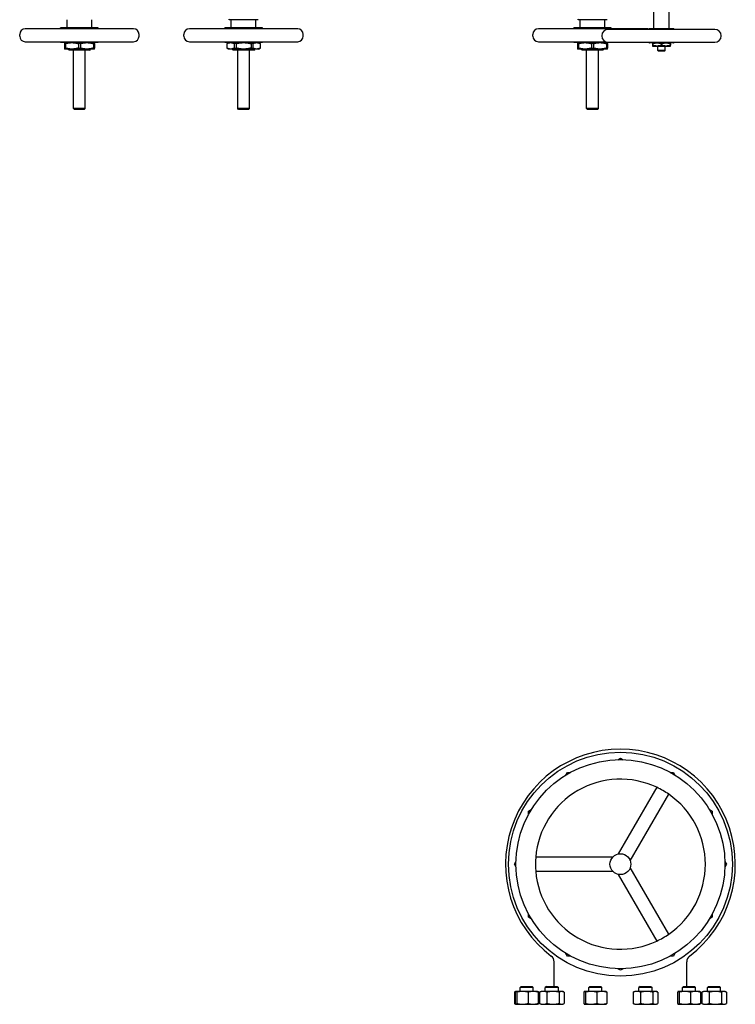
# Model space of a CAD drawing. Header units: inches. Extents: x 24 to 1128, y -69 to 748.
# Tile 603 of 656: x 571 to 618, y 609 to 675. Entities that reach past the tile are written whole.
import ezdxf

# ---------------------------------------------------------------- set-up
doc = ezdxf.new("R2010")
doc.units = ezdxf.units.IN
doc.header["$LTSCALE"] = 32
doc.header["$MEASUREMENT"] = 0
doc.layers.add('Visible (ANSI)', color=7, linetype='Continuous', lineweight=30)

msp = doc.modelspace()

# ---------------------------------------------------------------- linework, layer by layer
at = {"layer": 'Visible (ANSI)'}
for p, q in [((613.02382, 674.60459), (613.02382, 676.80633)), ((614.04744, 674.60459), (614.04744, 676.80633)), ((573.70386, 674.66066), (573.70386, 675.21184)), ((575.3574, 674.66066), (575.3574, 675.21184)), ((584.57763, 675.21184), (584.54638, 675.24309)), ((586.48363, 675.21184), (584.57763, 675.21184)), ((584.70386, 674.66066), (584.70386, 675.21184)), ((586.3574, 674.66066), (586.3574, 675.21184)), ((586.48363, 675.21184), (586.51488, 675.24309)), ((607.95763, 675.21184), (607.92638, 675.24309)), ((609.86363, 675.21184), (607.95763, 675.21184)), ((608.08386, 674.66066), (608.08386, 675.21184)), ((609.7374, 674.66066), (609.7374, 675.21184)), ((609.86363, 675.21184), (609.89488, 675.24309)), ((578.15662, 674.6016), (570.90465, 674.6016)), ((575.79048, 674.66066), (573.27079, 674.66066)), ((573.27079, 674.6016), (573.27079, 674.66066)), ((575.79048, 674.6016), (575.79048, 674.66066)), ((589.15662, 674.6016), (581.90465, 674.6016)), ((586.79048, 674.66066), (584.27079, 674.66066)), ((584.27079, 674.6016), (584.27079, 674.66066)), ((586.79048, 674.6016), (586.79048, 674.66066)), ((612.53662, 674.6016), (605.28465, 674.6016)), ((610.17048, 674.66066), (607.65079, 674.66066)), ((607.65079, 674.6016), (607.65079, 674.66066)), ((617.10256, 674.56522), (609.9687, 674.56522)), ((610.17048, 674.6016), (610.17048, 674.66066)), ((614.34371, 674.60459), (612.72756, 674.60459)), ((570.53063, 674.10947), (570.53063, 674.22758)), ((578.53063, 674.10947), (578.53063, 674.22758)), ((581.53063, 674.10947), (581.53063, 674.22758)), ((589.53063, 674.10947), (589.53063, 674.22758)), ((604.91063, 674.10947), (604.91063, 674.22758)), ((570.90465, 673.73546), (578.15662, 673.73546)), ((573.27079, 673.6764), (573.27079, 673.73546)), ((575.79048, 673.6764), (573.27079, 673.6764)), ((573.5267, 673.60821), (573.5267, 673.31152)), ((573.5947, 673.60821), (573.5267, 673.60821)), ((573.5267, 673.31152), (573.5947, 673.31152)), ((574.02866, 673.24333), (573.5267, 673.24333)), ((573.5947, 673.60821), (573.5947, 673.31152)), ((573.7826, 673.22709), (573.7826, 673.24333)), ((575.27866, 673.22709), (573.7826, 673.22709)), ((573.8451, 673.16459), (573.7826, 673.22709)), ((575.21616, 673.16459), (573.8451, 673.16459)), ((575.0326, 673.24333), (574.02866, 673.24333)), ((574.13693, 669.27103), (574.13693, 673.16459)), ((574.46263, 673.60821), (574.46263, 673.31152)), ((574.59864, 673.60821), (574.46263, 673.60821)), ((574.46263, 673.31152), (574.59864, 673.31152)), ((574.59864, 673.60821), (574.59864, 673.31152)), ((574.92433, 669.27103), (574.92433, 673.16459)), ((575.53457, 673.24333), (575.0326, 673.24333)), ((575.21616, 673.16459), (575.27866, 673.22709)), ((575.27866, 673.22709), (575.27866, 673.24333)), ((575.46657, 673.60821), (575.46657, 673.31152)), ((575.53457, 673.60821), (575.46657, 673.60821)), ((575.46657, 673.31152), (575.53457, 673.31152)), ((575.53457, 673.60821), (575.53457, 673.31152)), ((575.79048, 673.6764), (575.79048, 673.73546)), ((581.90465, 673.73546), (589.15662, 673.73546)), ((584.27079, 673.6764), (584.27079, 673.73546)), ((586.79048, 673.6764), (584.27079, 673.6764)), ((584.5267, 673.6764), (584.40859, 673.60821)), ((584.41065, 673.60821), (584.40859, 673.60821)), ((584.40859, 673.60821), (584.40859, 673.31152)), ((584.40859, 673.31152), (584.41065, 673.31152)), ((584.5267, 673.24333), (584.40859, 673.31152)), ((584.41065, 673.60821), (584.41065, 673.31152)), ((584.6612, 673.24333), (584.5267, 673.24333)), ((585.53063, 673.24333), (584.6612, 673.24333)), ((584.7826, 673.22709), (584.7826, 673.24333)), ((586.27866, 673.22709), (584.7826, 673.22709)), ((584.8451, 673.16459), (584.7826, 673.22709)), ((586.21616, 673.16459), (584.8451, 673.16459)), ((585.02953, 673.60821), (584.91175, 673.60821)), ((584.91175, 673.60821), (584.91175, 673.31152)), ((584.91175, 673.31152), (585.02953, 673.31152)), ((585.02953, 673.60821), (585.02953, 673.31152)), ((585.13693, 669.27103), (585.13693, 673.16459)), ((586.40007, 673.24333), (585.53063, 673.24333)), ((585.92433, 669.27103), (585.92433, 673.16459)), ((586.03173, 673.60821), (586.03173, 673.31152)), ((586.14952, 673.60821), (586.03173, 673.60821)), ((586.03173, 673.31152), (586.14952, 673.31152)), ((586.14952, 673.60821), (586.14952, 673.31152)), ((586.21616, 673.16459), (586.27866, 673.22709)), ((586.27866, 673.22709), (586.27866, 673.24333)), ((586.53457, 673.24333), (586.40007, 673.24333)), ((586.53457, 673.6764), (586.65268, 673.60821)), ((586.53457, 673.24333), (586.65268, 673.31152)), ((586.65062, 673.60821), (586.65062, 673.31152)), ((586.65268, 673.60821), (586.65062, 673.60821)), ((586.65062, 673.31152), (586.65268, 673.31152)), ((586.65268, 673.60821), (586.65268, 673.31152)), ((586.79048, 673.6764), (586.79048, 673.73546)), ((605.28465, 673.73546), (609.79497, 673.73546)), ((607.65079, 673.6764), (607.65079, 673.73546)), ((610.17048, 673.6764), (607.65079, 673.6764)), ((607.9067, 673.60821), (607.9067, 673.31152)), ((607.9747, 673.60821), (607.9067, 673.60821)), ((607.9067, 673.31152), (607.9747, 673.31152)), ((608.40866, 673.24333), (607.9067, 673.24333)), ((607.9747, 673.60821), (607.9747, 673.31152)), ((608.1626, 673.22709), (608.1626, 673.24333)), ((609.65866, 673.22709), (608.1626, 673.22709)), ((608.2251, 673.16459), (608.1626, 673.22709)), ((609.59616, 673.16459), (608.2251, 673.16459)), ((609.4126, 673.24333), (608.40866, 673.24333)), ((608.51693, 669.27103), (608.51693, 673.16459)), ((608.84263, 673.60821), (608.84263, 673.31152)), ((608.97864, 673.60821), (608.84263, 673.60821)), ((608.84263, 673.31152), (608.97864, 673.31152)), ((608.97864, 673.60821), (608.97864, 673.31152)), ((609.30433, 669.27103), (609.30433, 673.16459)), ((609.91457, 673.24333), (609.4126, 673.24333)), ((609.59616, 673.16459), (609.65866, 673.22709)), ((609.65866, 673.22709), (609.65866, 673.24333)), ((609.84657, 673.60821), (609.84657, 673.31152)), ((609.91457, 673.60821), (609.84657, 673.60821)), ((609.84657, 673.31152), (609.91457, 673.31152)), ((609.91457, 673.60821), (609.91457, 673.31152)), ((609.9687, 673.69908), (617.10256, 673.69908)), ((610.17048, 673.6764), (610.17048, 673.69908)), ((614.34371, 673.65971), (612.72756, 673.65971)), ((612.93913, 673.60643), (612.93913, 673.49999)), ((612.93913, 673.44671), (613.23738, 673.44671)), ((613.23738, 673.44671), (613.83388, 673.44671)), ((613.29941, 673.15079), (613.29941, 673.44671)), ((613.77185, 673.15079), (613.29941, 673.15079)), ((613.34168, 673.10853), (613.29941, 673.15079)), ((613.72959, 673.10853), (613.34168, 673.10853)), ((613.53563, 673.60643), (613.53563, 673.49999)), ((613.72959, 673.10853), (613.77185, 673.15079)), ((613.77185, 673.15079), (613.77185, 673.44671)), ((613.83388, 673.44671), (614.13213, 673.44671)), ((614.13213, 673.60643), (614.13213, 673.49999)), ((574.92433, 669.27103), (574.13693, 669.27103)), ((574.19943, 669.20853), (574.13693, 669.27103)), ((574.86183, 669.20853), (574.19943, 669.20853)), ((574.86183, 669.20853), (574.92433, 669.27103)), ((585.92433, 669.27103), (585.13693, 669.27103)), ((585.19943, 669.20853), (585.13693, 669.27103)), ((585.86183, 669.20853), (585.19943, 669.20853)), ((585.86183, 669.20853), (585.92433, 669.27103)), ((609.30433, 669.27103), (608.51693, 669.27103)), ((608.57943, 669.20853), (608.51693, 669.27103)), ((609.24183, 669.20853), (608.57943, 669.20853)), ((609.24183, 669.20853), (609.30433, 669.27103)), ((610.60355, 625.66629), (610.78063, 625.76853)), ((610.78063, 625.76853), (610.95772, 625.66629)), ((607.12839, 624.64022), (607.23063, 624.81731)), ((607.23063, 624.81731), (607.43511, 624.81731)), ((614.12615, 624.81731), (614.33063, 624.81731)), ((614.33063, 624.81731), (614.43287, 624.64022)), ((613.2138, 623.81623), (610.63736, 619.35371)), ((611.44565, 618.88704), (614.02209, 623.34957)), ((604.63185, 622.21853), (604.80894, 622.32077)), ((616.75233, 622.32077), (616.92941, 622.21853)), ((604.63185, 622.01405), (604.63185, 622.21853)), ((616.92941, 622.21853), (616.92941, 622.01405)), ((610.25888, 619.1352), (605.10601, 619.1352)), ((603.68063, 618.66853), (603.78287, 618.84562)), ((603.78287, 618.49144), (603.68063, 618.66853)), ((614.02209, 613.98749), (611.44565, 618.45002)), ((617.77839, 618.84562), (617.88063, 618.66853)), ((617.88063, 618.66853), (617.77839, 618.49144)), ((605.10601, 618.20186), (610.25888, 618.20186)), ((610.63736, 617.98335), (613.2138, 613.52083)), ((604.63185, 615.11853), (604.63185, 615.32301)), ((604.80894, 615.01629), (604.63185, 615.11853)), ((616.92941, 615.11853), (616.75233, 615.01629)), ((616.92941, 615.32301), (616.92941, 615.11853)), ((607.23063, 612.51975), (607.12839, 612.69683)), ((607.43511, 612.51975), (607.23063, 612.51975)), ((614.33063, 612.51975), (614.12615, 612.51975)), ((614.43287, 612.69683), (614.33063, 612.51975)), ((606.34063, 610.48353), (606.34063, 612.12358)), ((615.22063, 610.48353), (615.22063, 612.12358)), ((610.78063, 611.56853), (610.60355, 611.67077)), ((610.95772, 611.67077), (610.78063, 611.56853)), ((604.13753, 610.48353), (604.06461, 610.41061)), ((604.13753, 610.48353), (604.8667, 610.48353)), ((604.8667, 610.48353), (604.93961, 610.41061)), ((605.81986, 610.48353), (605.74694, 610.41061)), ((605.81986, 610.48353), (606.54902, 610.48353)), ((606.54902, 610.48353), (606.62194, 610.41061)), ((608.73373, 610.48353), (608.66081, 610.41061)), ((608.73373, 610.48353), (609.46289, 610.48353)), ((609.46289, 610.48353), (609.53581, 610.41061)), ((612.09837, 610.48353), (612.02546, 610.41061)), ((612.09837, 610.48353), (612.82754, 610.48353)), ((612.82754, 610.48353), (612.90046, 610.41061)), ((615.01224, 610.48353), (614.93933, 610.41061)), ((615.01224, 610.48353), (615.74141, 610.48353)), ((615.74141, 610.48353), (615.81433, 610.41061)), ((616.69457, 610.48353), (616.62165, 610.41061)), ((616.69457, 610.48353), (617.42373, 610.48353)), ((617.42373, 610.48353), (617.49665, 610.41061)), ((603.678, 610.10066), (603.678, 609.3454)), ((603.77778, 610.15004), (603.72078, 610.12346)), ((603.73813, 610.10066), (603.73813, 609.3454)), ((603.78311, 610.15253), (603.77778, 610.15004)), ((603.78841, 610.15253), (603.78311, 610.15253)), ((604.22069, 610.15253), (603.78841, 610.15253)), ((603.83869, 610.10066), (603.83869, 609.3454)), ((604.93961, 610.41061), (604.06461, 610.41061)), ((604.06461, 610.15253), (604.06461, 610.41061)), ((604.93439, 610.15253), (604.22069, 610.15253)), ((604.60268, 610.10066), (604.60268, 609.3454)), ((605.22111, 610.15253), (604.93439, 610.15253)), ((604.93961, 610.15253), (604.93961, 610.41061)), ((605.22111, 610.15253), (605.22645, 610.15004)), ((605.22645, 610.15004), (605.28345, 610.12346)), ((605.2661, 610.10066), (605.2661, 609.3454)), ((605.32623, 610.10066), (605.32623, 609.3454)), ((605.36032, 610.10066), (605.36032, 609.3454)), ((605.46544, 610.15253), (605.4031, 610.12346)), ((605.6099, 610.15253), (605.46544, 610.15253)), ((606.27153, 610.15253), (605.6099, 610.15253)), ((606.62194, 610.41061), (605.74694, 610.41061)), ((605.74694, 610.15253), (605.74694, 610.41061)), ((605.85947, 610.10066), (605.85947, 609.3454)), ((606.84607, 610.15253), (606.27153, 610.15253)), ((606.62194, 610.15253), (606.62194, 610.41061)), ((606.68359, 610.10066), (606.68359, 609.3454)), ((606.90344, 610.15253), (606.84607, 610.15253)), ((606.90344, 610.15253), (606.96578, 610.12346)), ((607.00856, 610.10066), (607.00856, 609.3454)), ((608.33432, 610.10066), (608.33432, 609.3454)), ((608.37931, 610.15253), (608.37398, 610.15004)), ((608.3846, 610.15253), (608.37931, 610.15253)), ((608.81688, 610.15253), (608.3846, 610.15253)), ((608.43489, 610.10066), (608.43489, 609.3454)), ((609.53581, 610.41061), (608.66081, 610.41061)), ((608.66081, 610.15253), (608.66081, 610.41061)), ((609.53059, 610.15253), (608.81688, 610.15253)), ((609.19888, 610.10066), (609.19888, 609.3454)), ((609.81731, 610.15253), (609.53059, 610.15253)), ((609.53581, 610.15253), (609.53581, 610.41061)), ((609.81731, 610.15253), (609.82264, 610.15004)), ((609.8623, 610.10066), (609.8623, 609.3454)), ((611.63884, 610.10066), (611.63884, 609.3454)), ((611.74396, 610.15253), (611.68162, 610.12346)), ((611.88842, 610.15253), (611.74396, 610.15253)), ((612.55005, 610.15253), (611.88842, 610.15253)), ((612.90046, 610.41061), (612.02546, 610.41061)), ((612.02546, 610.15253), (612.02546, 610.41061)), ((612.13799, 610.10066), (612.13799, 609.3454)), ((613.12459, 610.15253), (612.55005, 610.15253)), ((612.90046, 610.15253), (612.90046, 610.41061)), ((612.96211, 610.10066), (612.96211, 609.3454)), ((613.18196, 610.15253), (613.12459, 610.15253)), ((613.18196, 610.15253), (613.2443, 610.12346)), ((613.28707, 610.10066), (613.28707, 609.3454)), ((614.61284, 610.10066), (614.61284, 609.3454)), ((614.65783, 610.15253), (614.65249, 610.15004)), ((614.66312, 610.15253), (614.65783, 610.15253)), ((615.0954, 610.15253), (614.66312, 610.15253)), ((614.7134, 610.10066), (614.7134, 609.3454)), ((615.81433, 610.41061), (614.93933, 610.41061)), ((614.93933, 610.15253), (614.93933, 610.41061)), ((615.8091, 610.15253), (615.0954, 610.15253)), ((615.47739, 610.10066), (615.47739, 609.3454)), ((616.09583, 610.15253), (615.8091, 610.15253)), ((615.81433, 610.15253), (615.81433, 610.41061)), ((616.09583, 610.15253), (616.10116, 610.15004)), ((616.14082, 610.10066), (616.14082, 609.3454)), ((616.23503, 610.10066), (616.23503, 609.3454)), ((616.34015, 610.15253), (616.27781, 610.12346)), ((616.48461, 610.15253), (616.34015, 610.15253)), ((617.14624, 610.15253), (616.48461, 610.15253)), ((617.49665, 610.41061), (616.62165, 610.41061)), ((616.62165, 610.15253), (616.62165, 610.41061)), ((616.73419, 610.10066), (616.73419, 609.3454)), ((617.72078, 610.15253), (617.14624, 610.15253)), ((617.49665, 610.15253), (617.49665, 610.41061)), ((617.5583, 610.10066), (617.5583, 609.3454)), ((617.77815, 610.15253), (617.72078, 610.15253)), ((617.77815, 610.15253), (617.84049, 610.12346)), ((617.88327, 610.10066), (617.88327, 609.3454)), ((603.77778, 609.29602), (603.72078, 609.3226)), ((603.78311, 609.29353), (603.77778, 609.29602)), ((603.78311, 609.29353), (603.78841, 609.29353)), ((603.78841, 609.29353), (604.22069, 609.29353)), ((604.06461, 609.28853), (604.06461, 609.29353)), ((604.22069, 609.29353), (604.93439, 609.29353)), ((604.93439, 609.29353), (605.22111, 609.29353)), ((604.93961, 609.28853), (604.93961, 609.29353)), ((605.22111, 609.29353), (605.22645, 609.29602)), ((605.22645, 609.29602), (605.28345, 609.3226)), ((605.46544, 609.29353), (605.4031, 609.3226)), ((605.46544, 609.29353), (605.6099, 609.29353)), ((605.6099, 609.29353), (606.27153, 609.29353)), ((605.74694, 609.28853), (605.74694, 609.29353)), ((606.27153, 609.29353), (606.84607, 609.29353)), ((606.62194, 609.28853), (606.62194, 609.29353)), ((606.84607, 609.29353), (606.90344, 609.29353)), ((606.90344, 609.29353), (606.96578, 609.3226)), ((608.37931, 609.29353), (608.37398, 609.29602)), ((608.37931, 609.29353), (608.3846, 609.29353)), ((608.3846, 609.29353), (608.81688, 609.29353)), ((608.66081, 609.28853), (608.66081, 609.29353)), ((608.81688, 609.29353), (609.53059, 609.29353)), ((609.53059, 609.29353), (609.81731, 609.29353)), ((609.53581, 609.28853), (609.53581, 609.29353)), ((609.81731, 609.29353), (609.82264, 609.29602)), ((611.74396, 609.29353), (611.68162, 609.3226)), ((611.74396, 609.29353), (611.88842, 609.29353)), ((611.88842, 609.29353), (612.55005, 609.29353)), ((612.02546, 609.28853), (612.02546, 609.29353)), ((612.55005, 609.29353), (613.12459, 609.29353)), ((612.90046, 609.28853), (612.90046, 609.29353)), ((613.12459, 609.29353), (613.18196, 609.29353)), ((613.18196, 609.29353), (613.2443, 609.3226)), ((614.65783, 609.29353), (614.65249, 609.29602)), ((614.65783, 609.29353), (614.66312, 609.29353)), ((614.66312, 609.29353), (615.0954, 609.29353)), ((614.93933, 609.28853), (614.93933, 609.29353)), ((615.0954, 609.29353), (615.8091, 609.29353)), ((615.8091, 609.29353), (616.09583, 609.29353)), ((615.81433, 609.28853), (615.81433, 609.29353)), ((616.09583, 609.29353), (616.10116, 609.29602)), ((616.34015, 609.29353), (616.27781, 609.3226)), ((616.34015, 609.29353), (616.48461, 609.29353)), ((616.48461, 609.29353), (617.14624, 609.29353)), ((616.62165, 609.28853), (616.62165, 609.29353)), ((617.14624, 609.29353), (617.72078, 609.29353)), ((617.49665, 609.28853), (617.49665, 609.29353)), ((617.72078, 609.29353), (617.77815, 609.29353)), ((617.77815, 609.29353), (617.84049, 609.3226))]:
    msp.add_line(p, q, dxfattribs=at)
for radius in [7.5, 7, 0.7]:
    msp.add_circle((610.78063, 618.66853), radius, dxfattribs=at)
for centre, radius, start, end in [((570.90465, 674.22758), 0.37402, 90, 180), ((578.15662, 674.22758), 0.37402, 0, 90), ((581.90465, 674.22758), 0.37402, 90, 180), ((589.15662, 674.22758), 0.37402, 0, 90), ((605.28465, 674.22758), 0.37402, 90, 180), ((609.9687, 674.13215), 0.43307, 90, 270), ((612.53662, 674.22758), 0.37402, 66.0553339, 90), ((612.5317, 674.58491), 0.15748, 352.8192442, 354.2608295), ((612.72756, 674.56522), 0.03937, 90, 174.2608295), ((614.34371, 674.56522), 0.03937, 5.7391705, 90), ((614.53957, 674.58491), 0.15748, 185.7391705, 187.1807558), ((617.10256, 674.13215), 0.43307, 270, 90), ((570.90465, 674.10947), 0.37402, 180, 270), ((578.15662, 674.10947), 0.37402, 270, 0), ((581.90465, 674.10947), 0.37402, 180, 270), ((589.15662, 674.10947), 0.37402, 270, 0), ((605.28465, 674.10947), 0.37402, 180, 270), ((612.5317, 673.6794), 0.15748, 5.7391705, 7.1807558), ((612.72756, 673.69908), 0.03937, 185.7391705, 270), ((614.34371, 673.69908), 0.03937, 270, 354.2608295), ((614.53957, 673.6794), 0.15748, 172.8192442, 174.2608295), ((610.78063, 618.66853), 7.7, 307.0447803, 232.9552197), ((610.78063, 618.66853), 5.69378, 64.7012787, 175.2987213), ((610.78063, 618.66853), 5.69378, 55.2987213, 64.7012787), ((610.78063, 618.66853), 5.69378, 304.7012787, 55.2987213), ((610.78063, 618.66853), 5.69378, 175.2987213, 184.7012787), ((610.78063, 618.66853), 5.69378, 184.7012787, 295.2987213), ((610.78063, 618.66853), 5.69378, 295.2987213, 304.7012787), ((605.84063, 612.12358), 0.5, 0, 52.9552197), ((615.72063, 612.12358), 0.5, 127.0447803, 180)]:
    msp.add_arc(centre, radius, start, end, dxfattribs=at)
for points, weights in [([(573.5267, 673.6764), (573.5267, 673.6764), (573.5267, 673.60821)], [1, 1.03775343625, 1.0171026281]), ([(573.5267, 673.31152), (573.5267, 673.24333), (573.5267, 673.24333)], [1.0171026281, 1.03775343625, 1]), ([(573.5947, 673.60821), (573.82374, 673.6764), (574.02866, 673.6764)], [1.0171026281, 1.03775343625, 1]), ([(574.02866, 673.24333), (573.82374, 673.24333), (573.5947, 673.31152)], [1, 1.03775343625, 1.0171026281]), ([(574.02866, 673.6764), (574.23359, 673.6764), (574.46263, 673.60821)], [1, 1.03775343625, 1.0171026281]), ([(574.46263, 673.31152), (574.23359, 673.24333), (574.02866, 673.24333)], [1.0171026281, 1.03775343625, 1]), ([(574.59864, 673.60821), (574.82767, 673.6764), (575.0326, 673.6764)], [1.0171026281, 1.03775343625, 1]), ([(575.0326, 673.24333), (574.82767, 673.24333), (574.59864, 673.31152)], [1, 1.03775343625, 1.0171026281]), ([(575.0326, 673.6764), (575.23753, 673.6764), (575.46657, 673.60821)], [1, 1.03775343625, 1.0171026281]), ([(575.46657, 673.31152), (575.23753, 673.24333), (575.0326, 673.24333)], [1.0171026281, 1.03775343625, 1]), ([(575.53457, 673.60821), (575.53457, 673.6764), (575.53457, 673.6764)], [1.0171026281, 1.03775343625, 1]), ([(575.53457, 673.24333), (575.53457, 673.24333), (575.53457, 673.31152)], [1, 1.03775343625, 1.0171026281]), ([(584.41065, 673.60821), (584.54288, 673.6764), (584.6612, 673.6764)], [1.0171026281, 1.03775343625, 1]), ([(584.6612, 673.24333), (584.54288, 673.24333), (584.41065, 673.31152)], [1, 1.03775343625, 1.0171026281]), ([(584.6612, 673.6764), (584.77951, 673.6764), (584.91175, 673.60821)], [1, 1.03775343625, 1.0171026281]), ([(584.91175, 673.31152), (584.77951, 673.24333), (584.6612, 673.24333)], [1.0171026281, 1.03775343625, 1]), ([(585.02953, 673.60821), (585.294, 673.6764), (585.53063, 673.6764)], [1.0171026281, 1.03775343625, 1]), ([(585.53063, 673.24333), (585.294, 673.24333), (585.02953, 673.31152)], [1, 1.03775343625, 1.0171026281]), ([(585.53063, 673.6764), (585.76726, 673.6764), (586.03173, 673.60821)], [1, 1.03775343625, 1.0171026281]), ([(586.03173, 673.31152), (585.76726, 673.24333), (585.53063, 673.24333)], [1.0171026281, 1.03775343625, 1]), ([(586.14952, 673.60821), (586.28175, 673.6764), (586.40007, 673.6764)], [1.0171026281, 1.03775343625, 1]), ([(586.40007, 673.24333), (586.28175, 673.24333), (586.14952, 673.31152)], [1, 1.03775343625, 1.0171026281]), ([(586.40007, 673.6764), (586.51838, 673.6764), (586.65062, 673.60821)], [1, 1.03775343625, 1.0171026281]), ([(586.65062, 673.31152), (586.51838, 673.24333), (586.40007, 673.24333)], [1.0171026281, 1.03775343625, 1]), ([(607.9067, 673.6764), (607.9067, 673.6764), (607.9067, 673.60821)], [1, 1.03775343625, 1.0171026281]), ([(607.9067, 673.31152), (607.9067, 673.24333), (607.9067, 673.24333)], [1.0171026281, 1.03775343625, 1]), ([(607.9747, 673.60821), (608.20374, 673.6764), (608.40866, 673.6764)], [1.0171026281, 1.03775343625, 1]), ([(608.40866, 673.24333), (608.20374, 673.24333), (607.9747, 673.31152)], [1, 1.03775343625, 1.0171026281]), ([(608.40866, 673.6764), (608.61359, 673.6764), (608.84263, 673.60821)], [1, 1.03775343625, 1.0171026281]), ([(608.84263, 673.31152), (608.61359, 673.24333), (608.40866, 673.24333)], [1.0171026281, 1.03775343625, 1]), ([(608.97864, 673.60821), (609.20767, 673.6764), (609.4126, 673.6764)], [1.0171026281, 1.03775343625, 1]), ([(609.4126, 673.24333), (609.20767, 673.24333), (608.97864, 673.31152)], [1, 1.03775343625, 1.0171026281]), ([(609.4126, 673.6764), (609.61753, 673.6764), (609.84657, 673.60821)], [1, 1.03775343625, 1.0171026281]), ([(609.84657, 673.31152), (609.61753, 673.24333), (609.4126, 673.24333)], [1.0171026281, 1.03775343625, 1]), ([(609.91457, 673.60821), (609.91457, 673.6764), (609.91457, 673.6764)], [1.0171026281, 1.03775343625, 1]), ([(609.91457, 673.24333), (609.91457, 673.24333), (609.91457, 673.31152)], [1, 1.03775343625, 1.0171026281]), ([(612.93913, 673.65971), (612.93913, 673.65971), (612.93913, 673.60643)], [1, 1.04314139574, 1.01001874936]), ([(612.93913, 673.60643), (613.09896, 673.65971), (613.23738, 673.65971)], [1.01001874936, 1.04314139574, 1]), ([(612.93913, 673.49999), (612.93913, 673.44671), (612.93913, 673.44671)], [1.01001874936, 1.04314139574, 1]), ([(613.23738, 673.44671), (613.09896, 673.44671), (612.93913, 673.49999)], [1, 1.04314139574, 1.01001874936]), ([(613.23738, 673.65971), (613.3758, 673.65971), (613.53563, 673.60643)], [1, 1.04314139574, 1.01001874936]), ([(613.53563, 673.49999), (613.3758, 673.44671), (613.23738, 673.44671)], [1.01001874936, 1.04314139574, 1]), ([(613.53563, 673.60643), (613.69546, 673.65971), (613.83388, 673.65971)], [1.01001874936, 1.04314139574, 1]), ([(613.83388, 673.44671), (613.69546, 673.44671), (613.53563, 673.49999)], [1, 1.04314139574, 1.01001874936]), ([(613.83388, 673.65971), (613.9723, 673.65971), (614.13213, 673.60643)], [1, 1.04314139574, 1.01001874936]), ([(614.13213, 673.49999), (613.9723, 673.44671), (613.83388, 673.44671)], [1.01001874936, 1.04314139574, 1]), ([(614.13213, 673.60643), (614.13213, 673.65971), (614.13213, 673.65971)], [1.01001874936, 1.04314139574, 1]), ([(614.13213, 673.44671), (614.13213, 673.44671), (614.13213, 673.49999)], [1, 1.04314139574, 1.01001874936]), ([(603.7533, 610.12631), (603.71694, 610.11576), (603.678, 610.10066)], [1.01541962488, 1.01076049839, 1]), ([(603.678, 610.10066), (603.70004, 610.11379), (603.72078, 610.12346)], [1, 1.00934096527, 1.01408417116]), ([(603.78841, 610.15253), (603.76507, 610.15253), (603.73813, 610.10066)], [1, 1.0379548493, 1]), ([(603.83869, 610.10066), (603.81175, 610.15253), (603.78841, 610.15253)], [1, 1.0379548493, 1]), ([(604.22069, 610.15253), (604.0434, 610.15253), (603.83869, 610.10066)], [1, 1.0379548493, 1]), ([(604.60268, 610.10066), (604.39797, 610.15253), (604.22069, 610.15253)], [1, 1.0379548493, 1]), ([(604.93439, 610.15253), (604.78045, 610.15253), (604.60268, 610.10066)], [1, 1.0379548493, 1]), ([(605.2661, 610.10066), (605.08834, 610.15253), (604.93439, 610.15253)], [1, 1.0379548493, 1]), ([(605.22645, 610.15004), (605.24493, 610.14143), (605.2661, 610.10066)], [1.01304319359, 1.02958951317, 1]), ([(605.32623, 610.10066), (605.28032, 610.12801), (605.23916, 610.1407)], [1, 1.01965956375, 1.01895290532]), ([(605.6099, 610.15253), (605.49407, 610.15253), (605.36032, 610.10066)], [1, 1.0379548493, 1]), ([(605.36032, 610.10066), (605.38236, 610.11379), (605.4031, 610.12346)], [1, 1.00934096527, 1.01408417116]), ([(605.85947, 610.10066), (605.72573, 610.15253), (605.6099, 610.15253)], [1, 1.0379548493, 1]), ([(606.27153, 610.15253), (606.0803, 610.15253), (605.85947, 610.10066)], [1, 1.0379548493, 1]), ([(606.68359, 610.10066), (606.46277, 610.15253), (606.27153, 610.15253)], [1, 1.0379548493, 1]), ([(606.84607, 610.15253), (606.77066, 610.15253), (606.68359, 610.10066)], [1, 1.0379548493, 1]), ([(607.00856, 610.10066), (606.92148, 610.15253), (606.84607, 610.15253)], [1, 1.0379548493, 1]), ([(608.3846, 610.15253), (608.36127, 610.15253), (608.33432, 610.10066)], [1, 1.0379548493, 1]), ([(608.43489, 610.10066), (608.40794, 610.15253), (608.3846, 610.15253)], [1, 1.0379548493, 1]), ([(608.81688, 610.15253), (608.6396, 610.15253), (608.43489, 610.10066)], [1, 1.0379548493, 1]), ([(609.19888, 610.10066), (608.99417, 610.15253), (608.81688, 610.15253)], [1, 1.0379548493, 1]), ([(609.53059, 610.15253), (609.37664, 610.15253), (609.19888, 610.10066)], [1, 1.0379548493, 1]), ([(609.8623, 610.10066), (609.68453, 610.15253), (609.53059, 610.15253)], [1, 1.0379548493, 1]), ([(609.82264, 610.15004), (609.84112, 610.14143), (609.8623, 610.10066)], [1.01304319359, 1.02958951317, 1]), ([(611.88842, 610.15253), (611.77259, 610.15253), (611.63884, 610.10066)], [1, 1.0379548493, 1]), ([(611.63884, 610.10066), (611.66088, 610.11379), (611.68162, 610.12346)], [1, 1.00934096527, 1.01408417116]), ([(612.13799, 610.10066), (612.00424, 610.15253), (611.88842, 610.15253)], [1, 1.0379548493, 1]), ([(612.55005, 610.15253), (612.35881, 610.15253), (612.13799, 610.10066)], [1, 1.0379548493, 1]), ([(612.96211, 610.10066), (612.74129, 610.15253), (612.55005, 610.15253)], [1, 1.0379548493, 1]), ([(613.12459, 610.15253), (613.04918, 610.15253), (612.96211, 610.10066)], [1, 1.0379548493, 1]), ([(613.28707, 610.10066), (613.2, 610.15253), (613.12459, 610.15253)], [1, 1.0379548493, 1]), ([(614.66312, 610.15253), (614.63978, 610.15253), (614.61284, 610.10066)], [1, 1.0379548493, 1]), ([(614.7134, 610.10066), (614.68646, 610.15253), (614.66312, 610.15253)], [1, 1.0379548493, 1]), ([(615.0954, 610.15253), (614.91812, 610.15253), (614.7134, 610.10066)], [1, 1.0379548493, 1]), ([(615.47739, 610.10066), (615.27268, 610.15253), (615.0954, 610.15253)], [1, 1.0379548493, 1]), ([(615.8091, 610.15253), (615.65516, 610.15253), (615.47739, 610.10066)], [1, 1.0379548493, 1]), ([(616.14082, 610.10066), (615.96305, 610.15253), (615.8091, 610.15253)], [1, 1.0379548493, 1]), ([(616.10116, 610.15004), (616.11964, 610.14143), (616.14082, 610.10066)], [1.01304319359, 1.02958951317, 1]), ([(616.48461, 610.15253), (616.36878, 610.15253), (616.23503, 610.10066)], [1, 1.0379548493, 1]), ([(616.23503, 610.10066), (616.25707, 610.11379), (616.27781, 610.12346)], [1, 1.00934096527, 1.01408417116]), ([(616.73419, 610.10066), (616.60044, 610.15253), (616.48461, 610.15253)], [1, 1.0379548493, 1]), ([(617.14624, 610.15253), (616.95501, 610.15253), (616.73419, 610.10066)], [1, 1.0379548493, 1]), ([(617.5583, 610.10066), (617.33748, 610.15253), (617.14624, 610.15253)], [1, 1.0379548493, 1]), ([(617.72078, 610.15253), (617.64538, 610.15253), (617.5583, 610.10066)], [1, 1.0379548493, 1]), ([(617.88327, 610.10066), (617.79619, 610.15253), (617.72078, 610.15253)], [1, 1.0379548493, 1]), ([(603.72078, 609.3226), (603.70004, 609.33227), (603.678, 609.3454)], [1.01408417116, 1.00934096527, 1]), ([(603.678, 609.3454), (603.71694, 609.3303), (603.7533, 609.31975)], [1, 1.01076049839, 1.01541962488]), ([(603.73813, 609.3454), (603.76507, 609.29353), (603.78841, 609.29353)], [1, 1.0379548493, 1]), ([(603.78841, 609.29353), (603.81175, 609.29353), (603.83869, 609.3454)], [1, 1.0379548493, 1]), ([(603.83869, 609.3454), (604.0434, 609.29353), (604.22069, 609.29353)], [1, 1.0379548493, 1]), ([(604.22069, 609.29353), (604.39797, 609.29353), (604.60268, 609.3454)], [1, 1.0379548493, 1]), ([(604.60268, 609.3454), (604.78045, 609.29353), (604.93439, 609.29353)], [1, 1.0379548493, 1]), ([(604.93439, 609.29353), (605.08834, 609.29353), (605.2661, 609.3454)], [1, 1.0379548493, 1]), ([(605.2661, 609.3454), (605.24493, 609.30463), (605.22645, 609.29602)], [1, 1.02958951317, 1.01304319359]), ([(605.23916, 609.30536), (605.28032, 609.31805), (605.32623, 609.3454)], [1.01895290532, 1.01965956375, 1]), ([(605.36032, 609.3454), (605.49407, 609.29353), (605.6099, 609.29353)], [1, 1.0379548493, 1]), ([(605.4031, 609.3226), (605.38236, 609.33227), (605.36032, 609.3454)], [1.01408417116, 1.00934096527, 1]), ([(605.6099, 609.29353), (605.72573, 609.29353), (605.85947, 609.3454)], [1, 1.0379548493, 1]), ([(605.85947, 609.3454), (606.0803, 609.29353), (606.27153, 609.29353)], [1, 1.0379548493, 1]), ([(606.27153, 609.29353), (606.46277, 609.29353), (606.68359, 609.3454)], [1, 1.0379548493, 1]), ([(606.68359, 609.3454), (606.77066, 609.29353), (606.84607, 609.29353)], [1, 1.0379548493, 1]), ([(606.84607, 609.29353), (606.92148, 609.29353), (607.00856, 609.3454)], [1, 1.0379548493, 1]), ([(608.33432, 609.3454), (608.36127, 609.29353), (608.3846, 609.29353)], [1, 1.0379548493, 1]), ([(608.3846, 609.29353), (608.40794, 609.29353), (608.43489, 609.3454)], [1, 1.0379548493, 1]), ([(608.43489, 609.3454), (608.6396, 609.29353), (608.81688, 609.29353)], [1, 1.0379548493, 1]), ([(608.81688, 609.29353), (608.99417, 609.29353), (609.19888, 609.3454)], [1, 1.0379548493, 1]), ([(609.19888, 609.3454), (609.37664, 609.29353), (609.53059, 609.29353)], [1, 1.0379548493, 1]), ([(609.53059, 609.29353), (609.68453, 609.29353), (609.8623, 609.3454)], [1, 1.0379548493, 1]), ([(609.8623, 609.3454), (609.84112, 609.30463), (609.82264, 609.29602)], [1, 1.02958951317, 1.01304319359]), ([(611.63884, 609.3454), (611.77259, 609.29353), (611.88842, 609.29353)], [1, 1.0379548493, 1]), ([(611.68162, 609.3226), (611.66088, 609.33227), (611.63884, 609.3454)], [1.01408417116, 1.00934096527, 1]), ([(611.88842, 609.29353), (612.00424, 609.29353), (612.13799, 609.3454)], [1, 1.0379548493, 1]), ([(612.13799, 609.3454), (612.35881, 609.29353), (612.55005, 609.29353)], [1, 1.0379548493, 1]), ([(612.55005, 609.29353), (612.74129, 609.29353), (612.96211, 609.3454)], [1, 1.0379548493, 1]), ([(612.96211, 609.3454), (613.04918, 609.29353), (613.12459, 609.29353)], [1, 1.0379548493, 1]), ([(613.12459, 609.29353), (613.2, 609.29353), (613.28707, 609.3454)], [1, 1.0379548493, 1]), ([(614.61284, 609.3454), (614.63978, 609.29353), (614.66312, 609.29353)], [1, 1.0379548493, 1]), ([(614.66312, 609.29353), (614.68646, 609.29353), (614.7134, 609.3454)], [1, 1.0379548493, 1]), ([(614.7134, 609.3454), (614.91812, 609.29353), (615.0954, 609.29353)], [1, 1.0379548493, 1]), ([(615.0954, 609.29353), (615.27268, 609.29353), (615.47739, 609.3454)], [1, 1.0379548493, 1]), ([(615.47739, 609.3454), (615.65516, 609.29353), (615.8091, 609.29353)], [1, 1.0379548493, 1]), ([(615.8091, 609.29353), (615.96305, 609.29353), (616.14082, 609.3454)], [1, 1.0379548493, 1]), ([(616.14082, 609.3454), (616.11964, 609.30463), (616.10116, 609.29602)], [1, 1.02958951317, 1.01304319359]), ([(616.23503, 609.3454), (616.36878, 609.29353), (616.48461, 609.29353)], [1, 1.0379548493, 1]), ([(616.27781, 609.3226), (616.25707, 609.33227), (616.23503, 609.3454)], [1.01408417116, 1.00934096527, 1]), ([(616.48461, 609.29353), (616.60044, 609.29353), (616.73419, 609.3454)], [1, 1.0379548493, 1]), ([(616.73419, 609.3454), (616.95501, 609.29353), (617.14624, 609.29353)], [1, 1.0379548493, 1]), ([(617.14624, 609.29353), (617.33748, 609.29353), (617.5583, 609.3454)], [1, 1.0379548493, 1]), ([(617.5583, 609.3454), (617.64538, 609.29353), (617.72078, 609.29353)], [1, 1.0379548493, 1]), ([(617.72078, 609.29353), (617.79619, 609.29353), (617.88327, 609.3454)], [1, 1.0379548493, 1])]:
    msp.add_rational_spline(points, weights, degree=2, dxfattribs=at)

doc.saveas('drawing.dxf')
